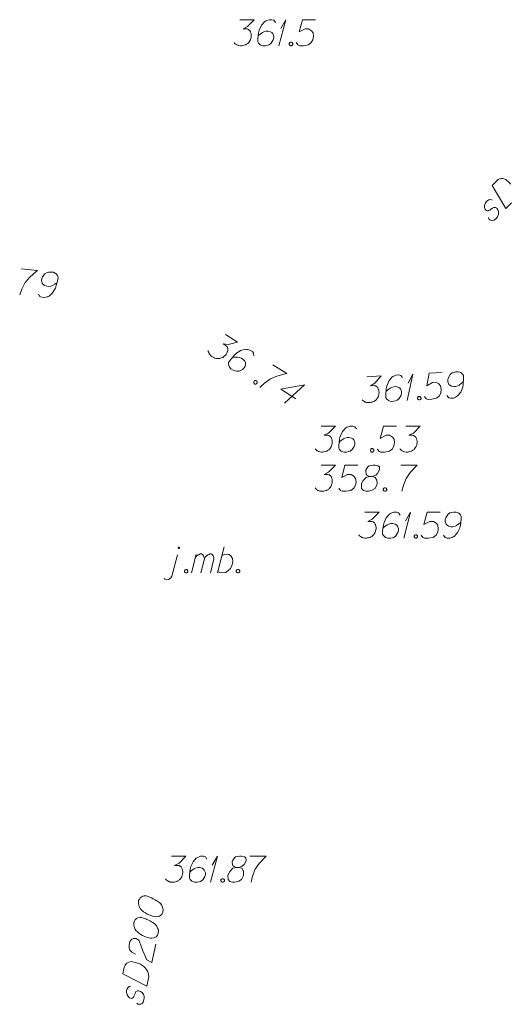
# Model space of a CAD drawing. Header units: metres. Extents: x 5555129 to 5556676, y 5635595 to 5636517.
# Tile 277 of 286: x 5556634 to 5556648, y 5636167 to 5636195. Entities that reach past the tile are written whole.
import ezdxf

# ---------------------------------------------------------------- set-up
doc = ezdxf.new("R2010")
doc.units = ezdxf.units.M
doc.header["$MEASUREMENT"] = 0
doc.layers.add('#digitalizacja', color=7, linetype='Continuous', lineweight=18)
doc.layers.add('#skartowane', color=7, linetype='Continuous', lineweight=18)

# ---------------------------------------------------------------- blocks, each defined once
blk = doc.blocks.new('*U1823')
at = {"layer": '#skartowane', "color": 7, "linetype": 'ByBlock', "lineweight": 18}
blk.add_line((5555523.374, 5636420.686), (5555523.533, 5636421.295), dxfattribs=at)
at = {"layer": '#skartowane', "color": 7, "linetype": 'ByBlock', "lineweight": 18, "flags": 128}
for points in [[(5555523.593, 5636421.501), (5555523.593, 5636421.503), (5555523.593, 5636421.505), (5555523.593, 5636421.507), (5555523.592, 5636421.509), (5555523.591, 5636421.511), (5555523.59, 5636421.512), (5555523.589, 5636421.514), (5555523.587, 5636421.515), (5555523.586, 5636421.516), (5555523.584, 5636421.517), (5555523.582, 5636421.518), (5555523.581, 5636421.519), (5555523.579, 5636421.52), (5555523.577, 5636421.52), (5555523.575, 5636421.52), (5555523.573, 5636421.52), (5555523.571, 5636421.52), (5555523.569, 5636421.519), (5555523.567, 5636421.518), (5555523.565, 5636421.517), (5555523.564, 5636421.516), (5555523.562, 5636421.515), (5555523.561, 5636421.514), (5555523.56, 5636421.512), (5555523.559, 5636421.511), (5555523.558, 5636421.509), (5555523.557, 5636421.507), (5555523.556, 5636421.505), (5555523.556, 5636421.503), (5555523.556, 5636421.501), (5555523.556, 5636421.499), (5555523.556, 5636421.497), (5555523.557, 5636421.496), (5555523.558, 5636421.494), (5555523.559, 5636421.492), (5555523.56, 5636421.49), (5555523.561, 5636421.489), (5555523.562, 5636421.487), (5555523.564, 5636421.486), (5555523.565, 5636421.485), (5555523.567, 5636421.484), (5555523.569, 5636421.484), (5555523.571, 5636421.483), (5555523.573, 5636421.483), (5555523.575, 5636421.483), (5555523.577, 5636421.483), (5555523.579, 5636421.483), (5555523.581, 5636421.484), (5555523.582, 5636421.484), (5555523.584, 5636421.485), (5555523.586, 5636421.486), (5555523.587, 5636421.487), (5555523.589, 5636421.489), (5555523.59, 5636421.49), (5555523.591, 5636421.492), (5555523.592, 5636421.494), (5555523.593, 5636421.496), (5555523.593, 5636421.497), (5555523.593, 5636421.499), (5555523.593, 5636421.501)], [(5555523.15, 5636420.616), (5555523.173, 5636420.598), (5555523.22, 5636420.58), (5555523.274, 5636420.586), (5555523.303, 5636420.604), (5555523.339, 5636420.633), (5555523.374, 5636420.686)]]:
    blk.add_lwpolyline(points, dxfattribs=at)
blk = doc.blocks.new('*U1824')
at = {"layer": '#skartowane', "color": 7, "linetype": 'ByBlock', "lineweight": 18}
for p, q in [((5555523.935, 5636420.775), (5555524.071, 5636421.312)), ((5555524.207, 5636420.775), (5555524.307, 5636421.183))]:
    blk.add_line(p, q, dxfattribs=at)
at = {"layer": '#skartowane', "color": 7, "linetype": 'ByBlock', "lineweight": 18, "flags": 128}
blk.add_lwpolyline([(5555524.035, 5636421.171), (5555524.065, 5636421.236), (5555524.094, 5636421.271), (5555524.13, 5636421.295), (5555524.165, 5636421.312), (5555524.189, 5636421.324), (5555524.224, 5636421.324), (5555524.236, 5636421.318), (5555524.26, 5636421.295), (5555524.283, 5636421.265), (5555524.301, 5636421.212), (5555524.307, 5636421.183), (5555524.336, 5636421.236), (5555524.372, 5636421.271), (5555524.407, 5636421.295), (5555524.443, 5636421.312), (5555524.472, 5636421.324), (5555524.502, 5636421.324), (5555524.525, 5636421.318), (5555524.543, 5636421.295), (5555524.561, 5636421.265), (5555524.579, 5636421.212), (5555524.585, 5636421.183), (5555524.484, 5636420.775)], dxfattribs=at)
blk = doc.blocks.new('*U1825')
at = {"layer": '#skartowane', "color": 7, "linetype": 'ByBlock', "lineweight": 18}
blk.add_line((5555524.685, 5636420.775), (5555524.88, 5636421.525), dxfattribs=at)
at = {"layer": '#skartowane', "color": 7, "linetype": 'ByBlock', "lineweight": 18, "flags": 128}
blk.add_lwpolyline([(5555524.815, 5636421.277), (5555524.886, 5636421.312), (5555524.963, 5636421.318), (5555525.022, 5636421.306), (5555525.075, 5636421.271), (5555525.122, 5636421.194), (5555525.128, 5636421.094), (5555525.104, 5636420.988), (5555525.057, 5636420.899), (5555524.927, 5636420.793), (5555524.827, 5636420.775), (5555524.75, 5636420.787), (5555524.697, 5636420.822)], dxfattribs=at)
blk = doc.blocks.new('*U1840')
at = {"layer": '#skartowane', "color": 7, "linetype": 'ByBlock', "lineweight": 18}
for q in [(5555526.455, 5636435.971), (5555526.508, 5636436.467)]:
    blk.add_line((5555526.656, 5636436.721), q, dxfattribs=at)
blk = doc.blocks.new('*U1843')
at = {"layer": '#skartowane', "color": 7, "linetype": 'ByBlock', "lineweight": 18}
for q in [(5555530.053, 5636421.778), (5555530.106, 5636422.274)]:
    blk.add_line((5555530.253, 5636422.528), q, dxfattribs=at)
blk = doc.blocks.new('*U1844')
at = {"layer": '#skartowane', "color": 7, "linetype": 'ByBlock', "lineweight": 18}
for q in [(5555524.484, 5636411.862), (5555524.537, 5636412.358)]:
    blk.add_line((5555524.684, 5636412.612), q, dxfattribs=at)
blk = doc.blocks.new('*U1859')
at = {"layer": '#skartowane', "color": 7, "linetype": 'ByBlock', "lineweight": 18}
for q in [(5555530.154, 5636425.744), (5555530.18, 5636426.242)]:
    blk.add_line((5555530.314, 5636426.504), q, dxfattribs=at)

msp = doc.modelspace()

# ---------------------------------------------------------------- linework, layer by layer
at = {"layer": '#digitalizacja', "color": 36, "linetype": 'Continuous', "lineweight": 18, "true_color": 0x803300, "flags": 128}
for points in [[(5556647.1752, 5636190.25222), (5556647.31612, 5636190.39523), (5556647.3494, 5636190.42053), (5556647.36598, 5636190.429), (5556647.39515, 5636190.44178), (5556647.41596, 5636190.44607), (5556647.43684, 5636190.45044), (5556647.47859, 5636190.45068), (5556647.50789, 5636190.44675), (5556647.57064, 5636190.4263), (5556647.66318, 5636190.33512), (5556647.70113, 5636190.2895)], [(5556647.73018, 5636189.74688), (5556647.56851, 5636189.5828), (5556647.1752, 5636190.25222)], [(5556647.17417, 5636189.8305), (5556647.13229, 5636189.84683), (5556647.08225, 5636189.83817), (5556647.04896, 5636189.82122), (5556647.00746, 5636189.78745), (5556646.97847, 5636189.74968), (5556646.95397, 5636189.67434), (5556646.95447, 5636189.60753), (5556646.97154, 5636189.5659), (5556647.00101, 5636189.52851), (5556647.0303, 5636189.51623), (5556647.05953, 5636189.52059), (5556647.072, 5636189.52489), (5556647.10528, 5636189.54184), (5556647.13856, 5636189.56713), (5556647.18842, 5636189.60091), (5556647.2217, 5636189.61786), (5556647.26763, 5636189.61399), (5556647.30533, 5636189.59342), (5556647.3391, 5636189.55191), (5556647.35618, 5636189.50193), (5556647.36084, 5636189.43101), (5556647.34862, 5636189.38495), (5556647.32388, 5636189.34301), (5556647.28667, 5636189.29677), (5556647.23269, 5636189.25048), (5556647.18271, 5636189.23341), (5556647.14514, 5636189.23727), (5556647.10737, 5636189.2579), (5556647.07796, 5636189.28688), (5556647.06519, 5636189.3244)], [(5556642.24152, 5636183.31674), (5556642.65488, 5636183.31674), (5556642.45996, 5636183.11596), (5556642.33005, 5636183.05096), (5556642.43634, 5636183.05096), (5556642.45996, 5636183.0451), (5556642.47177, 5636183.03915), (5556642.48359, 5636183.03329), (5556642.4954, 5636183.02734), (5556642.51902, 5636183.00967), (5556642.53083, 5636182.99191), (5556642.54264, 5636182.97424), (5556642.54859, 5636182.95648), (5556642.5604, 5636182.91519), (5556642.56626, 5636182.87976), (5556642.56626, 5636182.862), (5556642.56626, 5636182.83837), (5556642.5604, 5636182.80294), (5556642.55445, 5636182.77932), (5556642.54859, 5636182.7557), (5556642.54264, 5636182.73803), (5556642.53678, 5636182.72622), (5556642.53083, 5636182.71441), (5556642.52497, 5636182.7026), (5556642.51316, 5636182.68484), (5556642.4954, 5636182.66122), (5556642.47773, 5636182.64355), (5556642.46592, 5636182.63174), (5556642.44815, 5636182.61993), (5556642.43048, 5636182.60812), (5556642.40686, 5636182.59631), (5556642.39505, 5636182.59036), (5556642.35367, 5636182.57855), (5556642.31824, 5636182.57269), (5556642.29462, 5636182.56674), (5556642.25333, 5636182.56674), (5556642.20609, 5636182.57269), (5556642.18833, 5636182.57855), (5556642.17066, 5636182.5845), (5556642.1529, 5636182.59036), (5556642.13523, 5636182.60217), (5556642.11747, 5636182.61398), (5556642.08799, 5636182.6376), (5556642.07022, 5636182.66122)], [(5556643.26307, 5636183.23407), (5556643.21582, 5636183.29898), (5556643.16272, 5636183.31674), (5556643.08005, 5636183.31674), (5556643.021, 5636183.29312), (5556642.98557, 5636183.28131), (5556642.956, 5636183.26355), (5556642.86151, 5636183.15725), (5556642.7966, 5636183.01553), (5556642.77884, 5636182.93881), (5556642.75522, 5636182.76751), (5556642.75522, 5636182.67898), (5556642.77884, 5636182.64355), (5556642.82608, 5636182.59631), (5556642.84385, 5636182.5845), (5556642.9029, 5636182.56674), (5556642.97962, 5636182.56674), (5556643.03867, 5636182.57855), (5556643.08005, 5636182.59036), (5556643.1391, 5636182.6376), (5556643.19815, 5636182.73208), (5556643.21582, 5636182.79113), (5556643.21582, 5636182.83837), (5556643.18634, 5636182.91519), (5556643.16272, 5636182.94467), (5556643.12134, 5636182.96829), (5556643.05048, 5636182.98605), (5556642.99738, 5636182.98605), (5556642.93238, 5636182.96829), (5556642.89109, 5636182.95062), (5556642.82022, 5636182.90338), (5556642.78479, 5636182.87381), (5556642.76703, 5636182.85614)], [(5556644.41452, 5636183.31674), (5556644.04245, 5636183.31674), (5556643.94797, 5636182.96243), (5556644.11927, 5636183.05096), (5556644.21961, 5636183.05096), (5556644.30228, 5636182.99786), (5556644.34952, 5636182.93881), (5556644.36133, 5636182.83837), (5556644.34366, 5636182.73803), (5556644.29642, 5636182.65536), (5556644.21375, 5636182.59036), (5556644.07202, 5636182.56674), (5556643.96573, 5636182.56674), (5556643.91254, 5636182.59036), (5556643.8653, 5636182.65536)], [(5556644.68616, 5636183.31674), (5556645.09952, 5636183.31674), (5556644.90461, 5636183.11596), (5556644.77469, 5636183.05096), (5556644.88098, 5636183.05096), (5556644.90461, 5636183.0451), (5556644.91642, 5636183.03915), (5556644.92823, 5636183.03329), (5556644.94004, 5636183.02734), (5556644.96366, 5636183.00967), (5556644.97547, 5636182.99191), (5556644.98728, 5636182.97424), (5556644.99323, 5636182.95648), (5556645.00504, 5636182.91519), (5556645.0109, 5636182.87976), (5556645.0109, 5636182.862), (5556645.0109, 5636182.83837), (5556645.00504, 5636182.80294), (5556644.99909, 5636182.77932), (5556644.99323, 5636182.7557), (5556644.98728, 5636182.73803), (5556644.98142, 5636182.72622), (5556644.97547, 5636182.71441), (5556644.96961, 5636182.7026), (5556644.9578, 5636182.68484), (5556644.94004, 5636182.66122), (5556644.92237, 5636182.64355), (5556644.91056, 5636182.63174), (5556644.8928, 5636182.61993), (5556644.87513, 5636182.60812), (5556644.8515, 5636182.59631), (5556644.83969, 5636182.59036), (5556644.79831, 5636182.57855), (5556644.76288, 5636182.57269), (5556644.73926, 5636182.56674), (5556644.69797, 5636182.56674), (5556644.65073, 5636182.57269), (5556644.63297, 5636182.57855), (5556644.6153, 5636182.5845), (5556644.59754, 5636182.59036), (5556644.57987, 5636182.60217), (5556644.56211, 5636182.61398), (5556644.53263, 5636182.6376), (5556644.51487, 5636182.66122)], [(5556643.69995, 5636182.66717), (5556643.72953, 5636182.66717), (5556643.7472, 5636182.65536), (5556643.76496, 5636182.63174), (5556643.76496, 5636182.60217), (5556643.7472, 5636182.57855), (5556643.72953, 5636182.56674), (5556643.69995, 5636182.56674), (5556643.68228, 5636182.57855), (5556643.66452, 5636182.60217), (5556643.66452, 5636182.63174), (5556643.68228, 5636182.65536), (5556643.69995, 5636182.66717)], [(5556642.24152, 5636182.18709), (5556642.65488, 5636182.18709), (5556642.45996, 5636181.98631), (5556642.33005, 5636181.92131), (5556642.43634, 5636181.92131), (5556642.45996, 5636181.91545), (5556642.47177, 5636181.9095), (5556642.48359, 5636181.90364), (5556642.4954, 5636181.89769), (5556642.51902, 5636181.88002), (5556642.53083, 5636181.86226), (5556642.54264, 5636181.84459), (5556642.54859, 5636181.82683), (5556642.5604, 5636181.78554), (5556642.56626, 5636181.75011), (5556642.56626, 5636181.73235), (5556642.56626, 5636181.70873), (5556642.5604, 5636181.67329), (5556642.55445, 5636181.64967), (5556642.54859, 5636181.62605), (5556642.54264, 5636181.60838), (5556642.53678, 5636181.59657), (5556642.53083, 5636181.58476), (5556642.52497, 5636181.57295), (5556642.51316, 5636181.55519), (5556642.4954, 5636181.53157), (5556642.47773, 5636181.5139), (5556642.46592, 5636181.50209), (5556642.44815, 5636181.49028), (5556642.43048, 5636181.47847), (5556642.40686, 5636181.46666), (5556642.39505, 5636181.46071), (5556642.35367, 5636181.4489), (5556642.31824, 5636181.44304), (5556642.29462, 5636181.43709), (5556642.25333, 5636181.43709), (5556642.20609, 5636181.44304), (5556642.18833, 5636181.4489), (5556642.17066, 5636181.45485), (5556642.1529, 5636181.46071), (5556642.13523, 5636181.47252), (5556642.11747, 5636181.48433), (5556642.08799, 5636181.50795), (5556642.07022, 5636181.53157)], [(5556643.30445, 5636182.18709), (5556642.93238, 5636182.18709), (5556642.83789, 5636181.83278), (5556643.00919, 5636181.92131), (5556643.10953, 5636181.92131), (5556643.1922, 5636181.86821), (5556643.23944, 5636181.80916), (5556643.25125, 5636181.70873), (5556643.23359, 5636181.60838), (5556643.18634, 5636181.52571), (5556643.10367, 5636181.46071), (5556642.96195, 5636181.43709), (5556642.85566, 5636181.43709), (5556642.80246, 5636181.46071), (5556642.75522, 5636181.52571)], [(5556643.64099, 5636181.86226), (5556643.72367, 5636181.86226), (5556643.74729, 5636181.86821), (5556643.81815, 5636181.89769), (5556643.87134, 5636181.94493), (5556643.93039, 5636182.05718), (5556643.92444, 5636182.13985), (5556643.88315, 5636182.16933), (5556643.80048, 5636182.18709), (5556643.74143, 5636182.18709), (5556643.62918, 5636182.16933), (5556643.59375, 5636182.13985), (5556643.5347, 5636182.05122), (5556643.52884, 5636182.02174), (5556643.54065, 5636181.93312), (5556643.56427, 5636181.89769), (5556643.64099, 5636181.86226), (5556643.54651, 5636181.83864), (5556643.45798, 5636181.75011), (5556643.41074, 5636181.66148), (5556643.40479, 5636181.632), (5556643.41074, 5636181.51976), (5556643.46384, 5636181.46071), (5556643.5347, 5636181.43709), (5556643.60556, 5636181.43709), (5556643.71781, 5636181.46666), (5556643.80048, 5636181.51976), (5556643.85358, 5636181.62605), (5556643.85953, 5636181.66148), (5556643.85358, 5636181.75597), (5556643.80634, 5636181.83864), (5556643.72367, 5636181.86226)], [(5556644.53849, 5636182.18709), (5556645.0109, 5636182.18709), (5556644.98142, 5636182.15752), (5556644.81012, 5636181.9745), (5556644.69202, 5636181.80916), (5556644.62116, 5636181.61424), (5556644.57392, 5636181.43709)], [(5556644.07202, 5636181.53752), (5556644.1016, 5636181.53752), (5556644.11927, 5636181.52571), (5556644.13703, 5636181.50209), (5556644.13703, 5636181.47252), (5556644.11927, 5636181.4489), (5556644.1016, 5636181.43709), (5556644.07202, 5636181.43709), (5556644.05436, 5636181.4489), (5556644.03659, 5636181.47252), (5556644.03659, 5636181.50209), (5556644.05436, 5636181.52571), (5556644.07202, 5636181.53752)], [(5556636.985, 5636169.63875), (5556636.98251, 5636169.6272), (5556636.98086, 5636169.59131), (5556636.98161, 5636169.56699), (5556636.9837, 5636169.54846), (5556636.98902, 5636169.51707), (5556636.99882, 5636169.47871), (5556637.00997, 5636169.44615), (5556637.02682, 5636169.41226), (5556637.04619, 5636169.39001), (5556637.07126, 5636169.36643), (5556637.09645, 5636169.34293), (5556637.12734, 5636169.31809), (5556637.14794, 5636169.30157), (5556637.18008, 5636169.28256), (5556637.23408, 5636169.25284), (5556637.31688, 5636169.21681), (5556637.38366, 5636169.19033), (5556637.4472, 5636169.17663), (5556637.49464, 5636169.17249), (5556637.55152, 5636169.18439), (5556637.58416, 5636169.19543), (5556637.62502, 5636169.21686), (5556637.65558, 5636169.24652), (5556637.66503, 5636169.26256), (5556637.67832, 5636169.29594), (5556637.68455, 5636169.32485), (5556637.68869, 5636169.37228), (5556637.68585, 5636169.41513), (5556637.67481, 5636169.44776), (5556637.65461, 5636169.49436), (5556637.64108, 5636169.51545), (5556637.62297, 5636169.54352), (5556637.6036, 5636169.56577), (5556637.58873, 5636169.58106), (5556637.5624, 5636169.59881), (5556637.55211, 5636169.60712), (5556637.5257, 5636169.6249), (5556637.49355, 5636169.64391), (5556637.4614, 5636169.66293), (5556637.43955, 5636169.67363), (5556637.42353, 5636169.68317), (5556637.40168, 5636169.69388), (5556637.35217, 5636169.71664), (5556637.32461, 5636169.72867), (5556637.29693, 5636169.74063), (5556637.25783, 5636169.75515), (5556637.20706, 5636169.77209), (5556637.18979, 5636169.77582), (5556637.16547, 5636169.77507), (5556637.14112, 5636169.77423), (5556637.10276, 5636169.76442), (5556637.07593, 5636169.75204), (5556637.05484, 5636169.73851), (5556637.03259, 5636169.71915), (5556637.01607, 5636169.69855), (5556637.00651, 5636169.68244), (5556636.99705, 5636169.6664), (5556636.985, 5636169.63875)], [(5556636.85183, 5636169.02114), (5556636.84934, 5636169.00959), (5556636.84769, 5636168.9737), (5556636.84843, 5636168.94938), (5556636.85053, 5636168.93085), (5556636.85584, 5636168.89946), (5556636.86564, 5636168.8611), (5556636.87679, 5636168.82854), (5556636.89365, 5636168.79465), (5556636.91301, 5636168.7724), (5556636.93809, 5636168.74882), (5556636.96327, 5636168.72532), (5556636.99416, 5636168.70048), (5556637.01476, 5636168.68396), (5556637.04691, 5636168.66495), (5556637.10091, 5636168.63523), (5556637.1837, 5636168.5992), (5556637.25048, 5636168.57272), (5556637.31403, 5636168.55902), (5556637.36146, 5636168.55488), (5556637.41835, 5636168.56678), (5556637.45098, 5636168.57782), (5556637.49185, 5636168.59926), (5556637.52241, 5636168.62891), (5556637.53186, 5636168.64495), (5556637.54514, 5636168.67833), (5556637.55138, 5636168.70724), (5556637.55552, 5636168.75467), (5556637.55268, 5636168.79752), (5556637.54164, 5636168.83015), (5556637.52143, 5636168.87675), (5556637.5079, 5636168.89784), (5556637.48979, 5636168.92591), (5556637.47043, 5636168.94816), (5556637.45555, 5636168.96345), (5556637.42923, 5636168.9812), (5556637.41894, 5636168.98951), (5556637.39252, 5636169.00729), (5556637.36037, 5636169.0263), (5556637.32823, 5636169.04532), (5556637.30637, 5636169.05602), (5556637.29035, 5636169.06556), (5556637.2685, 5636169.07627), (5556637.21899, 5636169.09903), (5556637.19143, 5636169.11106), (5556637.16376, 5636169.12302), (5556637.12465, 5636169.13754), (5556637.07389, 5636169.15448), (5556637.05661, 5636169.15821), (5556637.03229, 5636169.15746), (5556637.00795, 5636169.15662), (5556636.96959, 5636169.14681), (5556636.94275, 5636169.13443), (5556636.92167, 5636169.1209), (5556636.89941, 5636169.10154), (5556636.88289, 5636169.08094), (5556636.87333, 5636169.06483), (5556636.86388, 5636169.04879), (5556636.85183, 5636169.02114)], [(5556636.89478, 5636168.09975), (5556636.79136, 5636168.15221), (5556636.73205, 5636168.21333), (5556636.71435, 5636168.27156), (5556636.70827, 5636168.32719), (5556636.71118, 5636168.36889), (5556636.71739, 5636168.39771), (5556636.73442, 5636168.44845), (5556636.75344, 5636168.4806), (5556636.76289, 5636168.49664), (5556636.78772, 5636168.52753), (5556636.81455, 5636168.53991), (5556636.84013, 5636168.54648), (5556636.85864, 5636168.54848), (5556636.88299, 5636168.54932), (5556636.91189, 5636168.54309), (5556636.93946, 5636168.53105), (5556636.95558, 5636168.52158), (5556636.97618, 5636168.50506), (5556636.99553, 5636168.48272), (5556637.00908, 5636168.46172), (5556637.10239, 5636168.19388), (5556637.22121, 5636167.93271), (5556637.36839, 5636167.85864), (5556637.48167, 5636168.38398)], [(5556636.52945, 5636167.52611), (5556636.57177, 5636167.72238), (5556636.58631, 5636167.76157), (5556636.59576, 5636167.77761), (5556636.61354, 5636167.80403), (5556636.62881, 5636167.81881), (5556636.6441, 5636167.83369), (5556636.67922, 5636167.85627), (5556636.70605, 5636167.86865), (5556636.76999, 5636167.88502), (5556636.89699, 5636167.85764), (5556636.95348, 5636167.83946), (5556636.98104, 5636167.82743), (5556637.00871, 5636167.81547), (5556637.03628, 5636167.80344), (5556637.06269, 5636167.78566), (5556637.09484, 5636167.76665), (5556637.14177, 5636167.73237), (5556637.16237, 5636167.71584), (5556637.21595, 5636167.65596), (5556637.24188, 5636167.60813), (5556637.26074, 5636167.55574), (5556637.27262, 5636167.49876), (5556637.27421, 5636167.45009), (5556637.26883, 5636167.39693), (5556637.22028, 5636167.17176), (5556636.52945, 5636167.52611)], [(5556636.7546, 5636167.16953), (5556636.71049, 5636167.16087), (5556636.67288, 5636167.12674), (5556636.65387, 5636167.09459), (5556636.63693, 5636167.04383), (5556636.6327, 5636166.99641), (5556636.6524, 5636166.91968), (5556636.68862, 5636166.86354), (5556636.72535, 5636166.83754), (5556636.77027, 5636166.82177), (5556636.80158, 5636166.8271), (5556636.82392, 5636166.84645), (5556636.83214, 5636166.85676), (5556636.85115, 5636166.8889), (5556636.86569, 5636166.9281), (5556636.88968, 5636166.98333), (5556636.9087, 5636167.01548), (5556636.94955, 5636167.03683), (5556636.9924, 5636167.03967), (5556637.04316, 5636167.02273), (5556637.08436, 5636166.98968), (5556637.12631, 5636166.93231), (5556637.14068, 5636166.88688), (5556637.14227, 5636166.83821), (5556637.13564, 5636166.77923), (5556637.11488, 5636166.71121), (5556637.08183, 5636166.67001), (5556637.04804, 5636166.65314), (5556637.0051, 5636166.65032), (5556636.96473, 5636166.65902), (5556636.93384, 5636166.68385)]]:
    msp.add_lwpolyline(points, dxfattribs=at)
at = {"layer": '#skartowane', "color": 7, "linetype": 'Continuous', "lineweight": 18, "flags": 128}
for points in [[(5556639.90494, 5636195.02887), (5556640.3183, 5636195.02887), (5556640.12338, 5636194.82809), (5556639.99347, 5636194.76309), (5556640.09976, 5636194.76309), (5556640.12338, 5636194.75723), (5556640.13519, 5636194.75128), (5556640.147, 5636194.74542), (5556640.15881, 5636194.73947), (5556640.18243, 5636194.7218), (5556640.19424, 5636194.70404), (5556640.20605, 5636194.68637), (5556640.212, 5636194.66861), (5556640.22381, 5636194.62732), (5556640.22967, 5636194.59189), (5556640.22967, 5636194.57413), (5556640.22967, 5636194.55051), (5556640.22381, 5636194.51507), (5556640.21786, 5636194.49145), (5556640.212, 5636194.46783), (5556640.20605, 5636194.45016), (5556640.20019, 5636194.43835), (5556640.19424, 5636194.42654), (5556640.18838, 5636194.41473), (5556640.17657, 5636194.39697), (5556640.15881, 5636194.37335), (5556640.14114, 5636194.35568), (5556640.12933, 5636194.34387), (5556640.11157, 5636194.33206), (5556640.0939, 5636194.32025), (5556640.07028, 5636194.30844), (5556640.05847, 5636194.30249), (5556640.01709, 5636194.29068), (5556639.98166, 5636194.28482), (5556639.95804, 5636194.27887), (5556639.91675, 5636194.27887), (5556639.86951, 5636194.28482), (5556639.85174, 5636194.29068), (5556639.83407, 5636194.29663), (5556639.81631, 5636194.30249), (5556639.79864, 5636194.3143), (5556639.78088, 5636194.32611), (5556639.7514, 5636194.34973), (5556639.73364, 5636194.37335)], [(5556640.92648, 5636194.9462), (5556640.87924, 5636195.01111), (5556640.82614, 5636195.02887), (5556640.74347, 5636195.02887), (5556640.68442, 5636195.00525), (5556640.64899, 5636194.99344), (5556640.61941, 5636194.97568), (5556640.52493, 5636194.86938), (5556640.46002, 5636194.72766), (5556640.44226, 5636194.65094), (5556640.41864, 5636194.47964), (5556640.41864, 5636194.39111), (5556640.44226, 5636194.35568), (5556640.4895, 5636194.30844), (5556640.50726, 5636194.29663), (5556640.56631, 5636194.27887), (5556640.64303, 5636194.27887), (5556640.70209, 5636194.29068), (5556640.74347, 5636194.30249), (5556640.80252, 5636194.34973), (5556640.86157, 5636194.44421), (5556640.87924, 5636194.50326), (5556640.87924, 5636194.55051), (5556640.84976, 5636194.62732), (5556640.82614, 5636194.6568), (5556640.78476, 5636194.68042), (5556640.7139, 5636194.69818), (5556640.6608, 5636194.69818), (5556640.59579, 5636194.68042), (5556640.5545, 5636194.66275), (5556640.48364, 5636194.61551), (5556640.44821, 5636194.58594), (5556640.43045, 5636194.56827)], [(5556642.07794, 5636195.02887), (5556641.70587, 5636195.02887), (5556641.61139, 5636194.67456), (5556641.78268, 5636194.76309), (5556641.88302, 5636194.76309), (5556641.9657, 5636194.70999), (5556642.01294, 5636194.65094), (5556642.02475, 5636194.55051), (5556642.00708, 5636194.45016), (5556641.95984, 5636194.36749), (5556641.87717, 5636194.30249), (5556641.73544, 5636194.27887), (5556641.62915, 5636194.27887), (5556641.57596, 5636194.30249), (5556641.52872, 5636194.36749)], [(5556641.36337, 5636194.3793), (5556641.39294, 5636194.3793), (5556641.41061, 5636194.36749), (5556641.42837, 5636194.34387), (5556641.42837, 5636194.3143), (5556641.41061, 5636194.29068), (5556641.39294, 5636194.27887), (5556641.36337, 5636194.27887), (5556641.3457, 5636194.29068), (5556641.32794, 5636194.3143), (5556641.32794, 5636194.34387), (5556641.3457, 5636194.36749), (5556641.36337, 5636194.3793)], [(5556633.59847, 5636187.8441), (5556634.06836, 5636187.79543), (5556634.03599, 5636187.76905), (5556633.84675, 5636187.60466), (5556633.71224, 5636187.45237), (5556633.62168, 5636187.26579), (5556633.55643, 5636187.09444)], [(5556634.09941, 5636187.12131), (5556634.13972, 5636187.05188), (5556634.19079, 5636187.02873), (5556634.27303, 5636187.02022), (5556634.3342, 5636187.03763), (5556634.37066, 5636187.04572), (5556634.40181, 5636187.06035), (5556634.50674, 5636187.15634), (5556634.586, 5636187.29062), (5556634.61148, 5636187.36511), (5556634.65263, 5636187.53306), (5556634.66175, 5636187.62112), (5556634.6419, 5636187.65879), (5556634.59978, 5636187.71065), (5556634.58342, 5636187.72422), (5556634.52651, 5636187.74797), (5556634.45011, 5636187.75589), (5556634.39016, 5636187.75022), (5556634.34787, 5636187.74273), (5556634.28426, 5636187.70182), (5556634.21579, 5636187.61393), (5556634.19204, 5636187.55702), (5556634.18717, 5636187.51003), (5556634.20867, 5636187.43058), (5556634.22913, 5636187.39882), (5556634.26777, 5636187.37107), (5556634.33642, 5636187.34611), (5556634.38933, 5636187.34063), (5556634.45573, 5636187.3516), (5556634.49871, 5636187.36492), (5556634.57406, 5636187.40461), (5556634.61235, 5636187.43037), (5556634.63175, 5636187.44612)], [(5556639.48804, 5636185.95863), (5556639.8362, 5636185.73581), (5556639.5638, 5636185.67177), (5556639.41934, 5636185.68705), (5556639.50886, 5636185.62975), (5556639.5256, 5636185.61208), (5556639.53234, 5636185.6007), (5556639.53913, 5636185.5894), (5556639.54587, 5636185.57802), (5556639.55624, 5636185.55041), (5556639.55661, 5636185.52908), (5556639.55703, 5636185.50783), (5556639.55247, 5636185.48967), (5556639.54016, 5636185.44852), (5556639.526, 5636185.41552), (5556639.51642, 5636185.40056), (5556639.50369, 5636185.38067), (5556639.47966, 5636185.35398), (5556639.46191, 5636185.3373), (5556639.44424, 5636185.32056), (5556639.42971, 5636185.30888), (5556639.4184, 5636185.3021), (5556639.40703, 5636185.29536), (5556639.39572, 5636185.28857), (5556639.3762, 5636185.27997), (5556639.34851, 5636185.26965), (5556639.3241, 5636185.26429), (5556639.30779, 5636185.26071), (5556639.28646, 5636185.26034), (5556639.26521, 5636185.25992), (5556639.23895, 5636185.2627), (5556639.2258, 5636185.26406), (5556639.18458, 5636185.27642), (5556639.15157, 5636185.29058), (5556639.12847, 5636185.2983), (5556639.09369, 5636185.32056), (5556639.05711, 5636185.35104), (5556639.04531, 5636185.36555), (5556639.03364, 5636185.38008), (5556639.02184, 5636185.39459), (5556639.01332, 5636185.41407), (5556639.00473, 5636185.43359), (5556638.99263, 5636185.46937), (5556638.9904, 5636185.49884)], [(5556640.30389, 5636185.33833), (5556640.29909, 5636185.41847), (5556640.26394, 5636185.46205), (5556640.19431, 5636185.50662), (5556640.13184, 5636185.51855), (5556640.09563, 5636185.5277), (5556640.06115, 5636185.52869), (5556639.92427, 5636185.49009), (5556639.7932, 5636185.40571), (5556639.73688, 5636185.35066), (5556639.62465, 5636185.21912), (5556639.57693, 5636185.14455), (5556639.57772, 5636185.10198), (5556639.59205, 5636185.03672), (5556639.60064, 5636185.0172), (5556639.64081, 5636184.97041), (5556639.70543, 5636184.92905), (5556639.76153, 5636184.90717), (5556639.80275, 5636184.89481), (5556639.87795, 5636184.90276), (5556639.97862, 5636184.95051), (5556640.02534, 5636184.99073), (5556640.0508, 5636185.03052), (5556640.06738, 5636185.1111), (5556640.06337, 5636185.14867), (5556640.04125, 5636185.19087), (5556639.99114, 5636185.24403), (5556639.94642, 5636185.27265), (5556639.88209, 5636185.29273), (5556639.83779, 5636185.30011), (5556639.75264, 5636185.29851), (5556639.70686, 5636185.29271), (5556639.68237, 5636185.2874)], [(5556640.8557, 5636185.08332), (5556641.2536, 5636184.82867), (5556641.21283, 5636184.81965), (5556640.9699, 5636184.75784), (5556640.78129, 5636184.68224), (5556640.61654, 5636184.55627), (5556640.48125, 5636184.43252)], [(5556643.56458, 5636184.7393), (5556643.97733, 5636184.76171), (5556643.79359, 5636184.55066), (5556643.66739, 5636184.47871), (5556643.77352, 5636184.48447), (5556643.79743, 5636184.4799), (5556643.80954, 5636184.4746), (5556643.82165, 5636184.46939), (5556643.83377, 5636184.46409), (5556643.85831, 5636184.44773), (5556643.87107, 5636184.43063), (5556643.88382, 5636184.41363), (5556643.89073, 5636184.39622), (5556643.90476, 5636184.35563), (5556643.91253, 5636184.32056), (5556643.91349, 5636184.30283), (5556643.91477, 5636184.27924), (5556643.91084, 5636184.24355), (5556643.90618, 5636184.21964), (5556643.90161, 5636184.19574), (5556643.89663, 5636184.17777), (5556643.89142, 5636184.16566), (5556643.88611, 5636184.15354), (5556643.8809, 5636184.14143), (5556643.87007, 5636184.12306), (5556643.85362, 5636184.09851), (5556643.83693, 5636184.07991), (5556643.82578, 5636184.06747), (5556643.80869, 5636184.05472), (5556643.79168, 5636184.04197), (5556643.76874, 5636184.02889), (5556643.75727, 5636184.02231), (5556643.71659, 5636184.00827), (5556643.68153, 5636184.0005), (5556643.65826, 5636183.99328), (5556643.61703, 5636183.99104), (5556643.56954, 5636183.99442), (5556643.55149, 5636183.99931), (5556643.53352, 5636184.00429), (5556643.51547, 5636184.00918), (5556643.49718, 5636184.02002), (5556643.47881, 5636184.03085), (5556643.44809, 5636184.05283), (5556643.42907, 5636184.07546)], [(5556644.5891, 5636184.71213), (5556644.53841, 5636184.77439), (5556644.48442, 5636184.78924), (5556644.40187, 5636184.78476), (5556644.34419, 5636184.75797), (5556644.30945, 5636184.74426), (5556644.28089, 5636184.72492), (5556644.19231, 5636184.61366), (5556644.13517, 5636184.46863), (5556644.1216, 5636184.39106), (5556644.1073, 5636184.21873), (5556644.1121, 5636184.13033), (5556644.13761, 5636184.09623), (5556644.18734, 5636184.05162), (5556644.20572, 5636184.04079), (5556644.26564, 5636184.02626), (5556644.34225, 5636184.03042), (5556644.40058, 5636184.04541), (5556644.44126, 5636184.05945), (5556644.49766, 5636184.10982), (5556644.5515, 5636184.20737), (5556644.56594, 5636184.26729), (5556644.56338, 5636184.31446), (5556644.52978, 5636184.38956), (5556644.5046, 5636184.41772), (5556644.462, 5636184.43906), (5556644.39028, 5636184.45296), (5556644.33725, 5636184.45008), (5556644.27331, 5636184.42882), (5556644.23304, 5636184.40893), (5556644.16484, 5636184.35792), (5556644.13107, 5636184.32647), (5556644.11429, 5636184.30786)], [(5556645.73438, 5636184.85711), (5556645.36286, 5636184.83694), (5556645.28773, 5636184.47803), (5556645.45397, 5636184.57572), (5556645.55416, 5636184.58116), (5556645.63959, 5636184.53262), (5556645.68997, 5636184.47622), (5556645.70721, 5636184.37657), (5556645.695, 5636184.27542), (5556645.65231, 5636184.19031), (5556645.57329, 5636184.12092), (5556645.43305, 5636184.08965), (5556645.32692, 5636184.08388), (5556645.27252, 5636184.10459), (5556645.22183, 5636184.16693)], [(5556645.87076, 5636184.19621), (5556645.92145, 5636184.13395), (5556645.97553, 5636184.1191), (5556646.05808, 5636184.12359), (5556646.11576, 5636184.15037), (5556646.1505, 5636184.16409), (5556646.17897, 5636184.18342), (5556646.26755, 5636184.29468), (5556646.32478, 5636184.43972), (5556646.33826, 5636184.51729), (5556646.35256, 5636184.68961), (5556646.34776, 5636184.77801), (5556646.32225, 5636184.81211), (5556646.27252, 5636184.85672), (5556646.25424, 5636184.86755), (5556646.19431, 5636184.88209), (5556646.11761, 5636184.87792), (5556646.05928, 5636184.86293), (5556646.01869, 5636184.8489), (5556645.96229, 5636184.79852), (5556645.90845, 5636184.70098), (5556645.89392, 5636184.64105), (5556645.89648, 5636184.59388), (5556645.93017, 5636184.51878), (5556645.95535, 5636184.49063), (5556645.99786, 5636184.46928), (5556646.06959, 5636184.45539), (5556646.1227, 5636184.45827), (5556646.18655, 5636184.47952), (5556646.22691, 5636184.49941), (5556646.29511, 5636184.55043), (5556646.32889, 5636184.58187), (5556646.34557, 5636184.60048)], [(5556640.36628, 5636184.62534), (5556640.39119, 5636184.6094), (5556640.39971, 5636184.58993), (5556640.40193, 5636184.56046), (5556640.38599, 5636184.53555), (5556640.3583, 5636184.52523), (5556640.33705, 5636184.52481), (5556640.31215, 5636184.54075), (5556640.30363, 5636184.56022), (5556640.3014, 5636184.58969), (5556640.31734, 5636184.6146), (5556640.34504, 5636184.62492), (5556640.36628, 5636184.62534)], [(5556641.5112, 5636184.10293), (5556641.08346, 5636184.37668), (5556641.76586, 5636184.50083), (5556641.19246, 5636183.97735)], [(5556645.05608, 5636184.16976), (5556645.08561, 5636184.17136), (5556645.1039, 5636184.16053), (5556645.12291, 5636184.13791), (5556645.12452, 5636184.10838), (5556645.10806, 5636184.08383), (5556645.09106, 5636184.07108), (5556645.06153, 5636184.06947), (5556645.04325, 5636184.08031), (5556645.02423, 5636184.10293), (5556645.02263, 5636184.13246), (5556645.03908, 5636184.15701), (5556645.05608, 5636184.16976)], [(5556643.50223, 5636180.83494), (5556643.91559, 5636180.83494), (5556643.72068, 5636180.63417), (5556643.59076, 5636180.56916), (5556643.69706, 5636180.56916), (5556643.72068, 5636180.5633), (5556643.73249, 5636180.55735), (5556643.7443, 5636180.55149), (5556643.75611, 5636180.54554), (5556643.77973, 5636180.52787), (5556643.79154, 5636180.51011), (5556643.80335, 5636180.49244), (5556643.8093, 5636180.47468), (5556643.82111, 5636180.43339), (5556643.82697, 5636180.39796), (5556643.82697, 5636180.3802), (5556643.82697, 5636180.35658), (5556643.82111, 5636180.32115), (5556643.81516, 5636180.29753), (5556643.8093, 5636180.27391), (5556643.80335, 5636180.25624), (5556643.79749, 5636180.24443), (5556643.79154, 5636180.23261), (5556643.78568, 5636180.2208), (5556643.77387, 5636180.20304), (5556643.75611, 5636180.17942), (5556643.73844, 5636180.16175), (5556643.72663, 5636180.14994), (5556643.70887, 5636180.13813), (5556643.6912, 5636180.12632), (5556643.66758, 5636180.11451), (5556643.65577, 5636180.10856), (5556643.61438, 5636180.09675), (5556643.57895, 5636180.09089), (5556643.55533, 5636180.08494), (5556643.51404, 5636180.08494), (5556643.4668, 5636180.09089), (5556643.44904, 5636180.09675), (5556643.43137, 5636180.1027), (5556643.41361, 5636180.10856), (5556643.39594, 5636180.12037), (5556643.37818, 5636180.13218), (5556643.3487, 5636180.1558), (5556643.33094, 5636180.17942)], [(5556644.52378, 5636180.75227), (5556644.47654, 5636180.81718), (5556644.42344, 5636180.83494), (5556644.34076, 5636180.83494), (5556644.28171, 5636180.81132), (5556644.24628, 5636180.79951), (5556644.21671, 5636180.78175), (5556644.12223, 5636180.67546), (5556644.05732, 5636180.53373), (5556644.03956, 5636180.45701), (5556644.01593, 5636180.28572), (5556644.01593, 5636180.19718), (5556644.03956, 5636180.16175), (5556644.0868, 5636180.11451), (5556644.10456, 5636180.1027), (5556644.16361, 5636180.08494), (5556644.24033, 5636180.08494), (5556644.29938, 5636180.09675), (5556644.34076, 5636180.10856), (5556644.39982, 5636180.1558), (5556644.45887, 5636180.25028), (5556644.47654, 5636180.30934), (5556644.47654, 5636180.35658), (5556644.44706, 5636180.43339), (5556644.42344, 5636180.46287), (5556644.38205, 5636180.48649), (5556644.31119, 5636180.50425), (5556644.25809, 5636180.50425), (5556644.19309, 5636180.48649), (5556644.1518, 5636180.46882), (5556644.08094, 5636180.42158), (5556644.04551, 5636180.39201), (5556644.02774, 5636180.37434)], [(5556645.67524, 5636180.83494), (5556645.30317, 5636180.83494), (5556645.20868, 5636180.48063), (5556645.37998, 5636180.56916), (5556645.48032, 5636180.56916), (5556645.56299, 5636180.51606), (5556645.61023, 5636180.45701), (5556645.62204, 5636180.35658), (5556645.60437, 5636180.25624), (5556645.55713, 5636180.17356), (5556645.47446, 5636180.10856), (5556645.33274, 5636180.08494), (5556645.22644, 5636180.08494), (5556645.17325, 5636180.10856), (5556645.12601, 5636180.17356)], [(5556645.77558, 5636180.16761), (5556645.82282, 5636180.1027), (5556645.87601, 5636180.08494), (5556645.95868, 5636180.08494), (5556646.01774, 5636180.10856), (5556646.05317, 5636180.12037), (5556646.08265, 5636180.13813), (5556646.17713, 5636180.24443), (5556646.24213, 5636180.38615), (5556646.2598, 5636180.46287), (5556646.28342, 5636180.63417), (5556646.28342, 5636180.7227), (5556646.2598, 5636180.75813), (5556646.21256, 5636180.80537), (5556646.19489, 5636180.81718), (5556646.13584, 5636180.83494), (5556646.05903, 5636180.83494), (5556645.99997, 5636180.82313), (5556645.95868, 5636180.81132), (5556645.89963, 5636180.76408), (5556645.84058, 5636180.6696), (5556645.82282, 5636180.61054), (5556645.82282, 5636180.5633), (5556645.85239, 5636180.48649), (5556645.87601, 5636180.45701), (5556645.9173, 5636180.43339), (5556645.98816, 5636180.41563), (5556646.04136, 5636180.41563), (5556646.10627, 5636180.43339), (5556646.14765, 5636180.45106), (5556646.21851, 5636180.4983), (5556646.25394, 5636180.52787), (5556646.27161, 5636180.54554)], [(5556644.96067, 5636180.18537), (5556644.99024, 5636180.18537), (5556645.00791, 5636180.17356), (5556645.02567, 5636180.14994), (5556645.02567, 5636180.12037), (5556645.00791, 5636180.09675), (5556644.99024, 5636180.08494), (5556644.96067, 5636180.08494), (5556644.943, 5636180.09675), (5556644.92524, 5636180.12037), (5556644.92524, 5636180.14994), (5556644.943, 5636180.17356), (5556644.96067, 5636180.18537)], [(5556638.34113, 5636179.18287), (5556638.3707, 5636179.18287), (5556638.38837, 5636179.17106), (5556638.40613, 5636179.14744), (5556638.40613, 5636179.11786), (5556638.38837, 5636179.09424), (5556638.3707, 5636179.08243), (5556638.34113, 5636179.08243), (5556638.32346, 5636179.09424), (5556638.3057, 5636179.11786), (5556638.3057, 5636179.14744), (5556638.32346, 5636179.17106), (5556638.34113, 5636179.18287)], [(5556639.83518, 5636179.18287), (5556639.86475, 5636179.18287), (5556639.88242, 5636179.17106), (5556639.90018, 5636179.14744), (5556639.90018, 5636179.11786), (5556639.88242, 5636179.09424), (5556639.86475, 5636179.08243), (5556639.83518, 5636179.08243), (5556639.81751, 5636179.09424), (5556639.79975, 5636179.11786), (5556639.79975, 5636179.14744), (5556639.81751, 5636179.17106), (5556639.83518, 5636179.18287)], [(5556637.93324, 5636170.91951), (5556638.3466, 5636170.91951), (5556638.15168, 5636170.71873), (5556638.02177, 5636170.65373), (5556638.12806, 5636170.65373), (5556638.15168, 5636170.64787), (5556638.16349, 5636170.64192), (5556638.1753, 5636170.63606), (5556638.18711, 5636170.63011), (5556638.21073, 5636170.61244), (5556638.22254, 5636170.59468), (5556638.23435, 5636170.57701), (5556638.2403, 5636170.55925), (5556638.25211, 5636170.51796), (5556638.25797, 5636170.48252), (5556638.25797, 5636170.46476), (5556638.25797, 5636170.44114), (5556638.25211, 5636170.40571), (5556638.24616, 5636170.38209), (5556638.2403, 5636170.35847), (5556638.23435, 5636170.3408), (5556638.22849, 5636170.32899), (5556638.22254, 5636170.31718), (5556638.21668, 5636170.30537), (5556638.20487, 5636170.28761), (5556638.18711, 5636170.26399), (5556638.16944, 5636170.24632), (5556638.15763, 5636170.23451), (5556638.13987, 5636170.2227), (5556638.1222, 5636170.21089), (5556638.09858, 5636170.19908), (5556638.08677, 5636170.19313), (5556638.04539, 5636170.18132), (5556638.00996, 5636170.17546), (5556637.98634, 5636170.16951), (5556637.94505, 5636170.16951), (5556637.8978, 5636170.17546), (5556637.88004, 5636170.18132), (5556637.86237, 5636170.18727), (5556637.84461, 5636170.19313), (5556637.82694, 5636170.20494), (5556637.80918, 5636170.21675), (5556637.7797, 5636170.24037), (5556637.76194, 5636170.26399)], [(5556638.95478, 5636170.83683), (5556638.90754, 5636170.90174), (5556638.85444, 5636170.91951), (5556638.77177, 5636170.91951), (5556638.71272, 5636170.89589), (5556638.67728, 5636170.88408), (5556638.64771, 5636170.86631), (5556638.55323, 5636170.76002), (5556638.48832, 5636170.6183), (5556638.47056, 5636170.54158), (5556638.44694, 5636170.37028), (5556638.44694, 5636170.28175), (5556638.47056, 5636170.24632), (5556638.5178, 5636170.19908), (5556638.53556, 5636170.18727), (5556638.59461, 5636170.16951), (5556638.67133, 5636170.16951), (5556638.73038, 5636170.18132), (5556638.77177, 5636170.19313), (5556638.83082, 5636170.24037), (5556638.88987, 5636170.33485), (5556638.90754, 5636170.3939), (5556638.90754, 5636170.44114), (5556638.87806, 5636170.51796), (5556638.85444, 5636170.54744), (5556638.81306, 5636170.57106), (5556638.7422, 5636170.58882), (5556638.68909, 5636170.58882), (5556638.62409, 5636170.57106), (5556638.5828, 5636170.55339), (5556638.51194, 5636170.50615), (5556638.47651, 5636170.47657), (5556638.45875, 5636170.4589)], [(5556639.79322, 5636170.59468), (5556639.87589, 5636170.59468), (5556639.89951, 5636170.60063), (5556639.97038, 5636170.63011), (5556640.02357, 5636170.67735), (5556640.08262, 5636170.78959), (5556640.07667, 5636170.87226), (5556640.03538, 5636170.90174), (5556639.95271, 5636170.91951), (5556639.89365, 5636170.91951), (5556639.78141, 5636170.90174), (5556639.74598, 5636170.87226), (5556639.68693, 5636170.78364), (5556639.68107, 5636170.75416), (5556639.69288, 5636170.66554), (5556639.7165, 5636170.63011), (5556639.79322, 5636170.59468), (5556639.69874, 5636170.57106), (5556639.61021, 5636170.48252), (5556639.56297, 5636170.3939), (5556639.55701, 5636170.36442), (5556639.56297, 5636170.25218), (5556639.61607, 5636170.19313), (5556639.68693, 5636170.16951), (5556639.75779, 5636170.16951), (5556639.87003, 5636170.19908), (5556639.95271, 5636170.25218), (5556640.00581, 5636170.35847), (5556640.01176, 5636170.3939), (5556640.00581, 5636170.48838), (5556639.95856, 5636170.57106), (5556639.87589, 5636170.59468)], [(5556640.18882, 5636170.91951), (5556640.66123, 5636170.91951), (5556640.63175, 5636170.88993), (5556640.46046, 5636170.70692), (5556640.34235, 5636170.54158), (5556640.27149, 5636170.34666), (5556640.22425, 5636170.16951)], [(5556639.39167, 5636170.26994), (5556639.42124, 5636170.26994), (5556639.43891, 5636170.25813), (5556639.45667, 5636170.23451), (5556639.45667, 5636170.20494), (5556639.43891, 5636170.18132), (5556639.42124, 5636170.16951), (5556639.39167, 5636170.16951), (5556639.374, 5636170.18132), (5556639.35624, 5636170.20494), (5556639.35624, 5636170.23451), (5556639.374, 5636170.25813), (5556639.39167, 5636170.26994)]]:
    msp.add_lwpolyline(points, dxfattribs=at)

# ---------------------------------------------------------------- block references
at = {"layer": '#skartowane', "color": 7, "linetype": 'Continuous', "lineweight": 18}
for name in ['*U1840', '*U1859', '*U1843', '*U1823', '*U1825', '*U1824', '*U1844']:
    msp.add_blockref(name, (1114.57154, -241.69257), dxfattribs=at)

doc.saveas('drawing.dxf')
